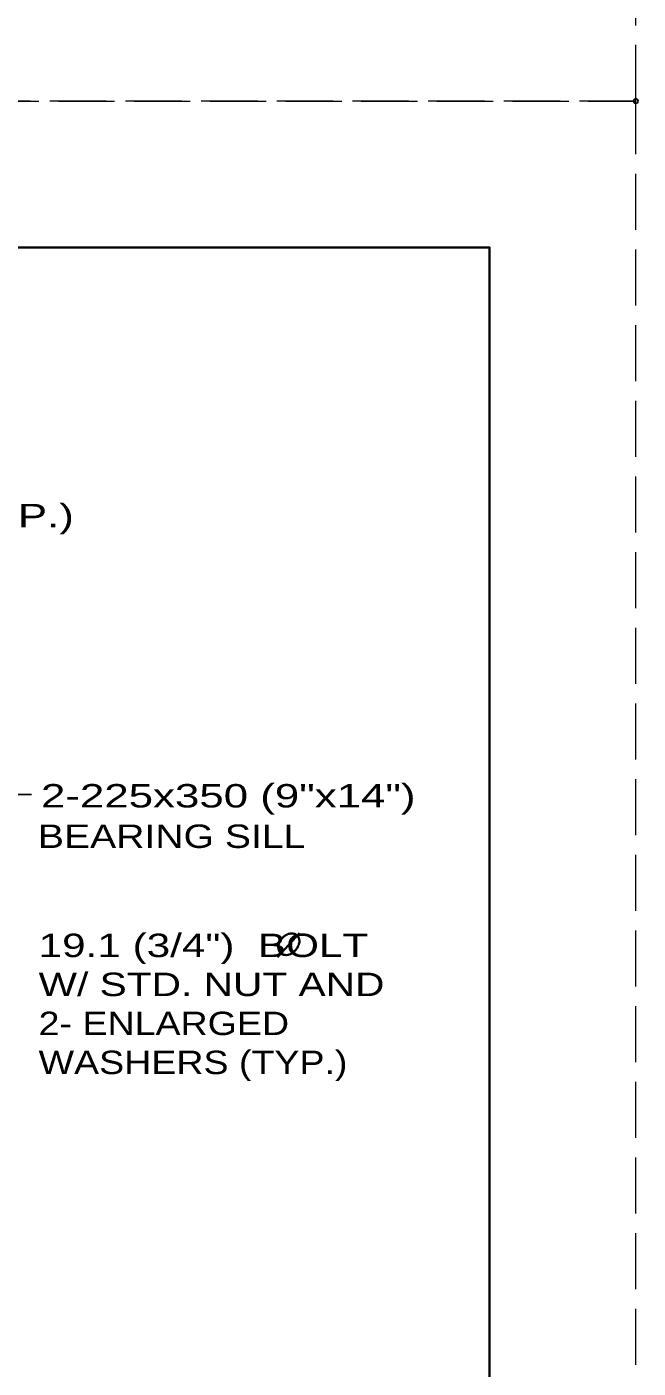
# Model space of a CAD drawing. Extents: x -6.4 to 73.1, y -66 to 0.
# Drawn here: x 64.88 to 68.01, y -28.5 to -21.62 of the extents above; entities that cross this region are included whole.
import ezdxf

# ---------------------------------------------------------------- set-up
doc = ezdxf.new("R2010")
doc.units = 0
doc.header["$LTSCALE"] = 0.048
doc.header["$PDMODE"] = 32
doc.header["$PDSIZE"] = 0.024
doc.linetypes.add('LONG_DASHED', pattern=[7.5, 6, -1.5])
for name, color, linetype, lineweight in [('1', 7, 'Continuous', 13), ('4', 7, 'Continuous', 25), ('5', 7, 'Continuous', 25), ('63', 7, 'LONG_DASHED', 13)]:
    doc.layers.add(name, color=color, linetype=linetype, lineweight=lineweight)
doc.layers.add('62', color=7, linetype='Continuous')

msp = doc.modelspace()

# ---------------------------------------------------------------- linework, layer by layer
at = {"layer": '1', "lineweight": 35}
msp.add_lwpolyline([(35.75, -43.25), (67.25, -43.25), (67.25, -22.75), (35.75, -22.75)], close=True, dxfattribs=at)
at = {"layer": '4'}
msp.add_line((64.73475, -25.55442), (64.9015, -25.55442), dxfattribs=at)
at = {"layer": '5', "lineweight": 35}
msp.add_line((66.16342, -26.3885), (66.27542, -26.26592), dxfattribs=at)
msp.add_spline([(66.26375, -26.278), (66.255, -26.27117), (66.24625, -26.26875), (66.23525, -26.26775), (66.229, -26.26775), (66.21825, -26.27025), (66.20842, -26.27475), (66.2015, -26.27867), (66.18825, -26.28925), (66.17792, -26.30275), (66.17167, -26.31542), (66.168, -26.327), (66.16692, -26.33775), (66.168, -26.347), (66.1725, -26.36017), (66.17725, -26.367), (66.18692, -26.37425), (66.20142, -26.37775), (66.21792, -26.37725), (66.23875, -26.36775), (66.254, -26.35467), (66.2655, -26.33875), (66.273, -26.32217), (66.2755, -26.30375), (66.27225, -26.29192), (66.26425, -26.278)], degree=3, dxfattribs=at)
at = {"layer": '62'}
msp.add_point((68, -22), dxfattribs=at)
at = {"layer": '63'}
for points in [[(34, -22), (68, -22), (68, 0), (34, 0)], [(34, -44), (68, -44), (68, -22), (34, -22)]]:
    msp.add_lwpolyline(points, close=True, dxfattribs=at)

# ---------------------------------------------------------------- texts
at = {"layer": '4', "width": 1.4}
msp.add_text('12.7 (1/2")  BOLT W/ STD. NUT & WASHERS (TYP.)', height=0.12, dxfattribs=at).set_placement((59.809, -24.18533))
at = {"layer": '5'}
for s, width, p in [('2-225x350 (9"x14")', 1.4, (64.95033, -25.62158)), ('BEARING SILL', 1.25, (64.93458, -25.82908)), ('19.1 (3/4")  BOLT', 1.35, (64.93817, -26.38858)), ('W/ STD. NUT AND', 1.3, (64.93817, -26.58858)), ('2- ENLARGED', 1.2, (64.93817, -26.78858)), ('WASHERS (TYP.)', 1.2, (64.93817, -26.98858))]:
    msp.add_text(s, height=0.12, dxfattribs=dict(at, width=width)).set_placement(p)

doc.saveas('drawing.dxf')
